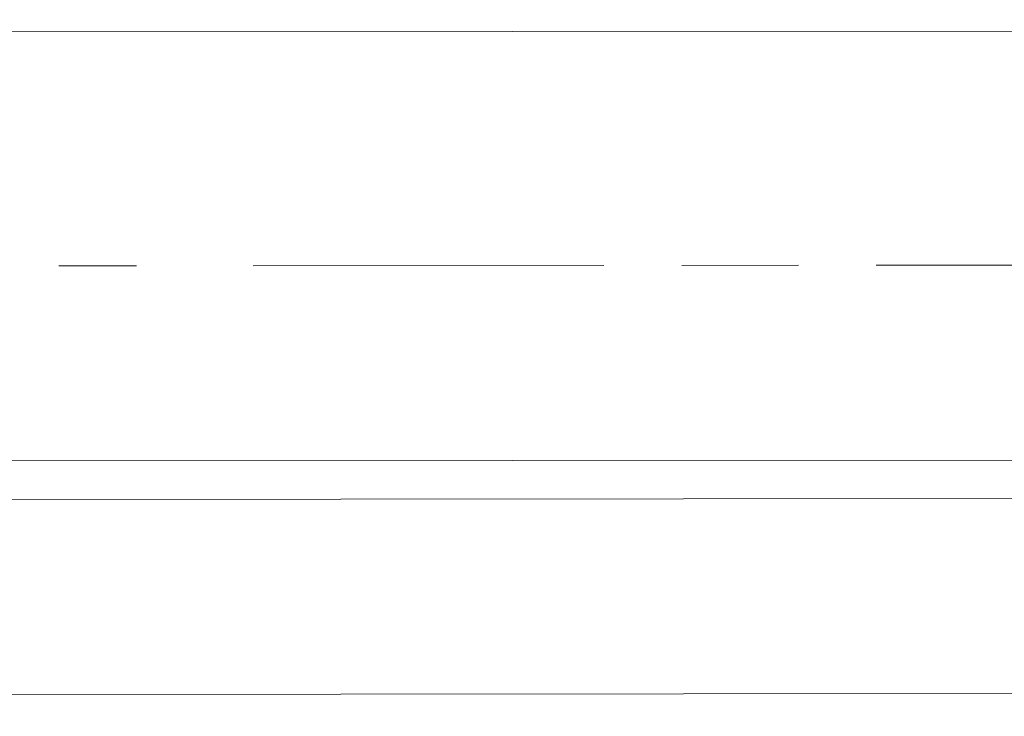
# Model space of a CAD drawing. Header units: inches. Extents: x -5850 to 5646, y 8947 to 13007.
# Tile 524 of 548: x 1152 to 1163, y 11422 to 11429. Entities that reach past the tile are written whole.
import ezdxf

# ---------------------------------------------------------------- set-up
doc = ezdxf.new("R2010")
doc.units = ezdxf.units.IN
doc.header["$MEASUREMENT"] = 0
doc.layers.add('at_Entity', color=7, linetype='Continuous')

msp = doc.modelspace()

# ---------------------------------------------------------------- linework, layer by layer
at = {"layer": 'at_Entity', "color": 7, "lineweight": 20}
for p, q in [((917.109, 11428.948), (1300.65, 11429.29)), ((917.113, 11424.297), (1335.713, 11424.671)), ((886.706, 11423.851), (1300.654, 11424.221)), ((1335.715, 11422.139), (886.707, 11421.738))]:
    msp.add_line(p, q, dxfattribs=at)
at = {"layer": 'at_Entity', "color": 3, "lineweight": 20}
for p, q in [((1153.234, 11426.621), (1152.392, 11426.62)), ((1158.303, 11426.626), (1154.5, 11426.622)), ((1160.416, 11426.628), (1159.15, 11426.626)), ((1165.485, 11426.632), (1161.258, 11426.628))]:
    msp.add_line(p, q, dxfattribs=at)

doc.saveas('drawing.dxf')
